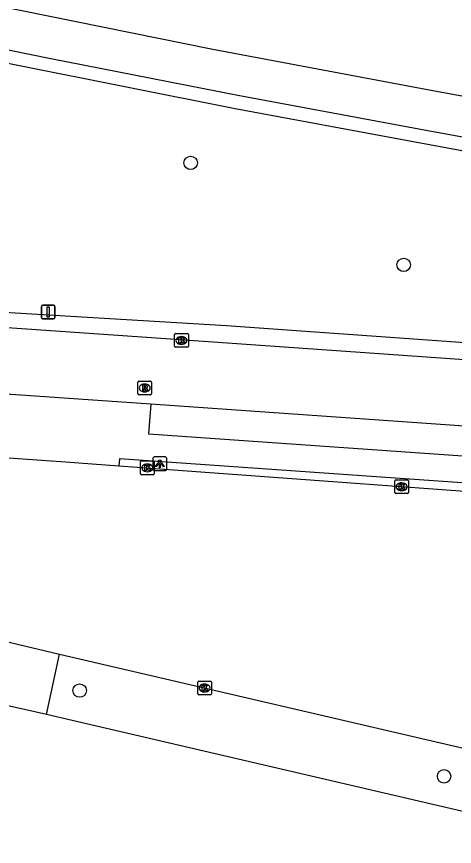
# Model space of a CAD drawing. Extents: x 160203 to 161526, y 379529 to 381797.
# Drawn here: x 161092 to 161123.8, y 381691.6 to 381751.9 of the extents above; entities that cross this region are included whole.
import ezdxf

# ---------------------------------------------------------------- set-up
doc = ezdxf.new("R2010")
doc.units = 0
for name, color, linetype in [('IMGEO_Berm_groen', 7, 'Continuous'), ('IMGEO_Boom', 7, 'Continuous'), ('IMGEO_Groenvoorziening', 7, 'Continuous'), ('IMGEO_Kolk', 7, 'Continuous'), ('IMGEO_Lichtpunt', 7, 'Continuous'), ('IMGEO_Parkeervlak_open', 7, 'Continuous'), ('IMGEO_Rijbaan_lokaal_open', 7, 'Continuous'), ('IMGEO_Rijbaan_regionaal_gesloten', 7, 'Continuous'), ('IMGEO_Rioolput', 7, 'Continuous'), ('IMGEO_Verkeersbordpaal', 7, 'Continuous'), ('IMGEO_Voetpad_open', 7, 'Continuous')]:
    doc.layers.add(name, color=color, linetype=linetype)

msp = doc.modelspace()

# ---------------------------------------------------------------- linework, layer by layer
at = {"layer": 'IMGEO_Berm_groen'}
msp.add_lwpolyline([(161254.449, 381721.991), (161250.495, 381722.537), (161205.858, 381728.695), (161186.982, 381731.519), (161161.217, 381735.598), (161133.509, 381740.473), (161107.848, 381745.21), (161084.224, 381749.92), (161077.213, 381751.439), (161073.488, 381731.986), (161075.951, 381731.578), (161088.596, 381730.59), (161107.207, 381729.487), (161222.784, 381721.247), (161240.716, 381719.607), (161249.951, 381718.409), (161253.808, 381717.909)], dxfattribs=at)
at = {"layer": 'IMGEO_Boom'}
for centre in [(161104.609, 381741.295), (161120.106, 381733.883), (161096.536, 381702.957), (161123.043, 381696.728)]:
    msp.add_circle(centre, 0.489, dxfattribs=at)
at = {"layer": 'IMGEO_Groenvoorziening'}
msp.add_lwpolyline([(161135.333, 381691.637), (161096.005, 381700.78), (161094.124, 381701.218)], dxfattribs=at)
at = {"layer": 'IMGEO_Kolk'}
for p, q in [((161103.442, 381727.972), (161103.442, 381728.824)), ((161103.517, 381728.898), (161104.369, 381728.898)), ((161103.93, 381728.678), (161103.955, 381728.678)), ((161104.443, 381728.824), (161104.443, 381727.972)), ((161104.369, 381727.898), (161103.517, 381727.898)), ((161103.953, 381728.118), (161103.928, 381728.118)), ((161100.962, 381718.712), (161100.962, 381719.564)), ((161101.037, 381719.638), (161101.889, 381719.638)), ((161101.45, 381719.418), (161101.475, 381719.418)), ((161101.963, 381719.564), (161101.963, 381718.712)), ((161101.473, 381718.858), (161101.448, 381718.858)), ((161101.889, 381718.638), (161101.037, 381718.638)), ((161119.454, 381717.342), (161119.454, 381718.194)), ((161119.529, 381718.268), (161120.381, 381718.268)), ((161120.455, 381718.194), (161120.455, 381717.342)), ((161119.942, 381718.048), (161119.967, 381718.048)), ((161120.381, 381717.268), (161119.529, 381717.268)), ((161119.965, 381717.488), (161119.94, 381717.488)), ((161105.124, 381702.719), (161105.124, 381703.571)), ((161105.199, 381703.645), (161106.051, 381703.645)), ((161105.612, 381703.425), (161105.637, 381703.425)), ((161106.125, 381703.571), (161106.125, 381702.719)), ((161106.051, 381702.645), (161105.199, 381702.645)), ((161105.635, 381702.865), (161105.61, 381702.865))]:
    msp.add_line(p, q, dxfattribs=at)
for points in [[(161103.442, 381727.972), (161103.442, 381728.824)], [(161103.517, 381728.898), (161104.369, 381728.898)], [(161103.763, 381728.598), (161103.886, 381728.598), (161103.886, 381728.447), (161104.016, 381728.598), (161104.18, 381728.598), (161104.034, 381728.447), (161104.187, 381728.198), (161104.035, 381728.198), (161103.95, 381728.362), (161103.886, 381728.295), (161103.886, 381728.198), (161103.763, 381728.198), (161103.763, 381728.598)], [(161104.443, 381728.824), (161104.443, 381727.972)], [(161104.369, 381727.898), (161103.517, 381727.898)], [(161100.962, 381718.712), (161100.962, 381719.564)], [(161101.037, 381719.638), (161101.889, 381719.638)], [(161101.963, 381719.564), (161101.963, 381718.712)], [(161101.283, 381719.338), (161101.406, 381719.338), (161101.406, 381719.187), (161101.536, 381719.338), (161101.7, 381719.338), (161101.554, 381719.187), (161101.707, 381718.938), (161101.555, 381718.938), (161101.47, 381719.102), (161101.406, 381719.035), (161101.406, 381718.938), (161101.283, 381718.938), (161101.283, 381719.338)], [(161101.889, 381718.638), (161101.037, 381718.638)], [(161119.454, 381717.342), (161119.454, 381718.194)], [(161119.529, 381718.268), (161120.381, 381718.268)], [(161120.455, 381718.194), (161120.455, 381717.342)], [(161119.775, 381717.968), (161119.898, 381717.968), (161119.898, 381717.817), (161120.028, 381717.968), (161120.192, 381717.968), (161120.046, 381717.817), (161120.199, 381717.568), (161120.047, 381717.568), (161119.962, 381717.732), (161119.898, 381717.665), (161119.898, 381717.568), (161119.775, 381717.568), (161119.775, 381717.968)], [(161120.381, 381717.268), (161119.529, 381717.268)], [(161105.124, 381702.719), (161105.124, 381703.571)], [(161105.199, 381703.645), (161106.051, 381703.645)], [(161105.445, 381703.345), (161105.568, 381703.345), (161105.568, 381703.194), (161105.698, 381703.345), (161105.862, 381703.345), (161105.716, 381703.194), (161105.869, 381702.945), (161105.717, 381702.945), (161105.632, 381703.109), (161105.568, 381703.042), (161105.568, 381702.945), (161105.445, 381702.945), (161105.445, 381703.345)], [(161106.125, 381703.571), (161106.125, 381702.719)], [(161106.051, 381702.645), (161105.199, 381702.645)]]:
    msp.add_lwpolyline(points, dxfattribs=at)
for centre, start, end in [((161103.519, 381728.822), 91.55205, 178.44795), ((161103.519, 381728.822), 91.55205, 178.44795), ((161104.367, 381728.822), 1.55205, 88.44795), ((161104.367, 381728.822), 1.55205, 88.44795), ((161103.519, 381727.974), 181.55205, 268.44795), ((161103.519, 381727.974), 181.55205, 268.44795), ((161104.367, 381727.974), 271.55205, 358.44795), ((161104.367, 381727.974), 271.55205, 358.44795), ((161101.039, 381719.562), 91.55205, 178.44795), ((161101.039, 381719.562), 91.55205, 178.44795), ((161101.887, 381719.562), 1.55205, 88.44795), ((161101.887, 381719.562), 1.55205, 88.44795), ((161101.039, 381718.714), 181.55205, 268.44795), ((161101.039, 381718.714), 181.55205, 268.44795), ((161101.887, 381718.714), 271.55205, 358.44795), ((161101.887, 381718.714), 271.55205, 358.44795), ((161119.531, 381718.192), 91.55205, 178.44795), ((161119.531, 381718.192), 91.55205, 178.44795), ((161120.379, 381718.192), 1.55205, 88.44795), ((161120.379, 381718.192), 1.55205, 88.44795), ((161119.531, 381717.344), 181.55205, 268.44795), ((161119.531, 381717.344), 181.55205, 268.44795), ((161120.379, 381717.344), 271.55205, 358.44795), ((161120.379, 381717.344), 271.55205, 358.44795), ((161105.201, 381703.569), 91.55205, 178.44795), ((161105.201, 381703.569), 91.55205, 178.44795), ((161106.049, 381703.569), 1.55205, 88.44795), ((161106.049, 381703.569), 1.55205, 88.44795), ((161105.201, 381702.721), 181.55205, 268.44795), ((161105.201, 381702.721), 181.55205, 268.44795), ((161106.049, 381702.721), 271.55205, 358.44795), ((161106.049, 381702.721), 271.55205, 358.44795)]:
    msp.add_arc(centre, 0.0765, start, end, dxfattribs=at)
for centre, major_axis, ratio, start_param, end_param in [((161103.929, 381728.398), (-0.387, 0.002), 0.722429, 4.712389, 7.853982), ((161103.954, 381728.398), (-0.39, 0.002), 0.717154, 1.570796, 4.712389), ((161101.449, 381719.138), (-0.387, 0.002), 0.722429, 4.712389, 7.853982), ((161101.474, 381719.138), (-0.39, 0.002), 0.717154, 1.570796, 4.712389), ((161119.941, 381717.768), (-0.387, 0.002), 0.722429, 4.712389, 7.853982), ((161119.966, 381717.768), (-0.39, 0.002), 0.717154, 1.570796, 4.712389), ((161105.611, 381703.145), (-0.387, 0.002), 0.722429, 4.712389, 7.853982), ((161105.636, 381703.145), (-0.39, 0.002), 0.717154, 1.570796, 4.712389)]:
    msp.add_ellipse(centre, major_axis=major_axis, ratio=ratio, start_param=start_param, end_param=end_param, dxfattribs=at)
at = {"layer": 'IMGEO_Lichtpunt'}
for p, q in [((161101.871, 381719.836), (161101.871, 381719.029)), ((161101.871, 381719.836), (161101.871, 381719.029)), ((161102.773, 381719.931), (161101.965, 381719.931)), ((161102.773, 381719.931), (161101.965, 381719.931)), ((161102.867, 381719.029), (161102.867, 381719.836)), ((161102.867, 381719.029), (161102.867, 381719.836)), ((161101.965, 381718.935), (161102.773, 381718.935)), ((161101.965, 381718.935), (161102.773, 381718.935))]:
    msp.add_line(p, q, dxfattribs=at)
for points in [[(161102.245, 381719.5), (161102.284, 381719.472), (161102.096, 381719.21), (161102.058, 381719.237), (161102.245, 381719.5)], [(161102.347, 381719.452), (161102.394, 381719.452), (161102.394, 381719.13), (161102.347, 381719.13), (161102.347, 381719.452)], [(161102.457, 381719.472), (161102.495, 381719.499), (161102.682, 381719.237), (161102.643, 381719.209), (161102.457, 381719.472)]]:
    msp.add_lwpolyline(points, dxfattribs=at)
msp.add_circle((161102.37, 381719.634), 0.0994, dxfattribs=at)
for centre, start, end in [((161101.965, 381719.836), 90, 180), ((161101.965, 381719.836), 90, 180), ((161102.773, 381719.836), 0, 90), ((161102.773, 381719.836), 0, 90), ((161101.965, 381719.029), 180, 270), ((161101.965, 381719.029), 180, 270), ((161102.773, 381719.029), 270, 0), ((161102.773, 381719.029), 270, 360)]:
    msp.add_arc(centre, 0.0946, start, end, dxfattribs=at)
at = {"layer": 'IMGEO_Parkeervlak_open'}
for points in [[(161099.391, 381719.295), (161135.154, 381716.67)], [(161095.06, 381705.602), (161124.56, 381698.746), (161130.66, 381697.35), (161131.047, 381697.405)]]:
    msp.add_lwpolyline(points, dxfattribs=at)
at = {"layer": 'IMGEO_Rijbaan_lokaal_open'}
for points in [[(161151.066, 381725.121), (161101.77, 381728.573), (161081.475, 381729.99)], [(161101.715, 381723.775), (161091.188, 381724.497)], [(161150.752, 381720.332), (161101.715, 381723.775)]]:
    msp.add_lwpolyline(points, dxfattribs=at)
at = {"layer": 'IMGEO_Rijbaan_regionaal_gesloten'}
for points in [[(161077.95, 381755.315), (161078.232, 381755.254), (161090.272, 381752.772), (161106.219, 381749.562), (161122.221, 381746.558), (161137.819, 381743.685), (161150.011, 381741.535), (161162.169, 381739.473), (161177.875, 381736.954), (161190.056, 381735.09), (161202.265, 381733.222), (161218.146, 381730.951), (161230.361, 381729.27), (161242.45, 381727.606), (161250.519, 381726.524), (161255.036, 381725.733)], [(161254.601, 381722.958), (161250.622, 381723.504), (161217.915, 381727.994), (161206.002, 381729.685), (161187.134, 381732.507), (161173.272, 381734.707), (161161.382, 381736.584), (161147.512, 381738.954), (161133.686, 381741.457), (161121.866, 381743.622), (161108.037, 381746.192), (161094.332, 381748.868), (161088.812, 381750), (161084.428, 381750.899), (161077.399, 381752.406)]]:
    msp.add_lwpolyline(points, dxfattribs=at)
at = {"layer": 'IMGEO_Rioolput'}
for p, q in [((161100.847, 381725.443), (161101.699, 381725.443)), ((161100.772, 381724.517), (161100.772, 381725.369)), ((161101.26, 381725.223), (161101.285, 381725.223)), ((161101.773, 381725.369), (161101.773, 381724.517)), ((161101.699, 381724.443), (161100.847, 381724.443)), ((161101.283, 381724.663), (161101.258, 381724.663))]:
    msp.add_line(p, q, dxfattribs=at)
for points in [[(161100.847, 381725.443), (161101.699, 381725.443)], [(161100.772, 381724.517), (161100.772, 381725.369)], [(161101.361, 381725.141), (161101.109, 381725.143), (161101.109, 381724.743)], [(161101.109, 381724.743), (161101.233, 381724.743), (161101.233, 381724.905), (161101.244, 381724.905)], [(161101.287, 381725.062), (161101.233, 381725.062), (161101.233, 381724.981)], [(161101.233, 381724.981), (161101.285, 381724.981)], [(161101.291, 381724.876), (161101.362, 381724.743), (161101.502, 381724.743), (161101.437, 381724.869)], [(161101.773, 381725.369), (161101.773, 381724.517)], [(161101.699, 381724.443), (161100.847, 381724.443)]]:
    msp.add_lwpolyline(points, dxfattribs=at)
for centre, radius, start, end in [((161100.849, 381725.367), 0.0765, 91.55205, 178.44795), ((161100.849, 381725.367), 0.0765, 91.55205, 178.44795), ((161101.697, 381725.367), 0.0765, 1.55205, 88.44795), ((161101.697, 381725.367), 0.0765, 1.55205, 88.44795), ((161101.243, 381724.852), 0.0533, 26.02933, 88.69889), ((161101.269, 381725.17), 0.19, 274.7715, 282.96867), ((161101.293, 381724.966), 0.0964, 77.00612, 93.18647), ((161101.307, 381725.023), 0.0378, 276.66336, 79.67722), ((161101.36, 381725.031), 0.109, 350.36119, 89.41601), ((161101.358, 381725.031), 0.112, 277.58423, 350.98172), ((161101.342, 381724.816), 0.108, 29.51342, 73.79051), ((161100.849, 381724.519), 0.0765, 181.55205, 268.44795), ((161100.849, 381724.519), 0.0765, 181.55205, 268.44795), ((161101.697, 381724.519), 0.0765, 271.55205, 358.44795), ((161101.697, 381724.519), 0.0765, 271.55205, 358.44795)]:
    msp.add_arc(centre, radius, start, end, dxfattribs=at)
for centre, major_axis, ratio, start_param, end_param in [((161101.259, 381724.943), (-0.387, 0.002), 0.722429, 4.712389, 7.853982), ((161101.284, 381724.943), (-0.39, 0.002), 0.717154, 1.570796, 4.712389)]:
    msp.add_ellipse(centre, major_axis=major_axis, ratio=ratio, start_param=start_param, end_param=end_param, dxfattribs=at)
at = {"layer": 'IMGEO_Verkeersbordpaal'}
for p, q in [((161093.753, 381730.056), (161093.753, 381730.856)), ((161093.753, 381730.856), (161093.753, 381730.056)), ((161093.853, 381730.956), (161094.643, 381730.956)), ((161094.643, 381730.956), (161093.853, 381730.956)), ((161094.743, 381730.856), (161094.743, 381730.056)), ((161094.743, 381730.056), (161094.743, 381730.856)), ((161094.643, 381729.956), (161093.853, 381729.956)), ((161093.853, 381729.956), (161094.643, 381729.956))]:
    msp.add_line(p, q, dxfattribs=at)
msp.add_lwpolyline([(161094.173, 381730.831), (161094.323, 381730.831), (161094.323, 381730.081), (161094.173, 381730.081), (161094.173, 381730.831)], dxfattribs=at)
for centre, start, end in [((161093.853, 381730.856), 90, 180), ((161093.853, 381730.856), 90, 180), ((161094.643, 381730.856), 0, 90), ((161094.643, 381730.856), 360, 90), ((161093.853, 381730.056), 180, 270), ((161093.853, 381730.056), 180, 270), ((161094.643, 381730.056), 270, 0), ((161094.643, 381730.056), 270, 0)]:
    msp.add_arc(centre, 0.1, start, end, dxfattribs=at)
at = {"layer": 'IMGEO_Voetpad_open'}
for points in [[(161101.715, 381723.775), (161101.543, 381721.613), (161152.806, 381718.024), (161187.41, 381715.607), (161187.611, 381717.767)], [(161076.542, 381720.919), (161095.498, 381719.581), (161099.391, 381719.295)], [(161201.701, 381711.297), (161201.496, 381712.648), (161199.676, 381712.783), (161198.31, 381712.885), (161187.249, 381713.58), (161152.715, 381716.063), (161099.425, 381719.798), (161099.391, 381719.295)], [(161091.101, 381706.544), (161095.06, 381705.602)], [(161094.124, 381701.218), (161095.06, 381705.602)], [(161094.124, 381701.218), (161090.115, 381702.121)]]:
    msp.add_lwpolyline(points, dxfattribs=at)

doc.saveas('drawing.dxf')
